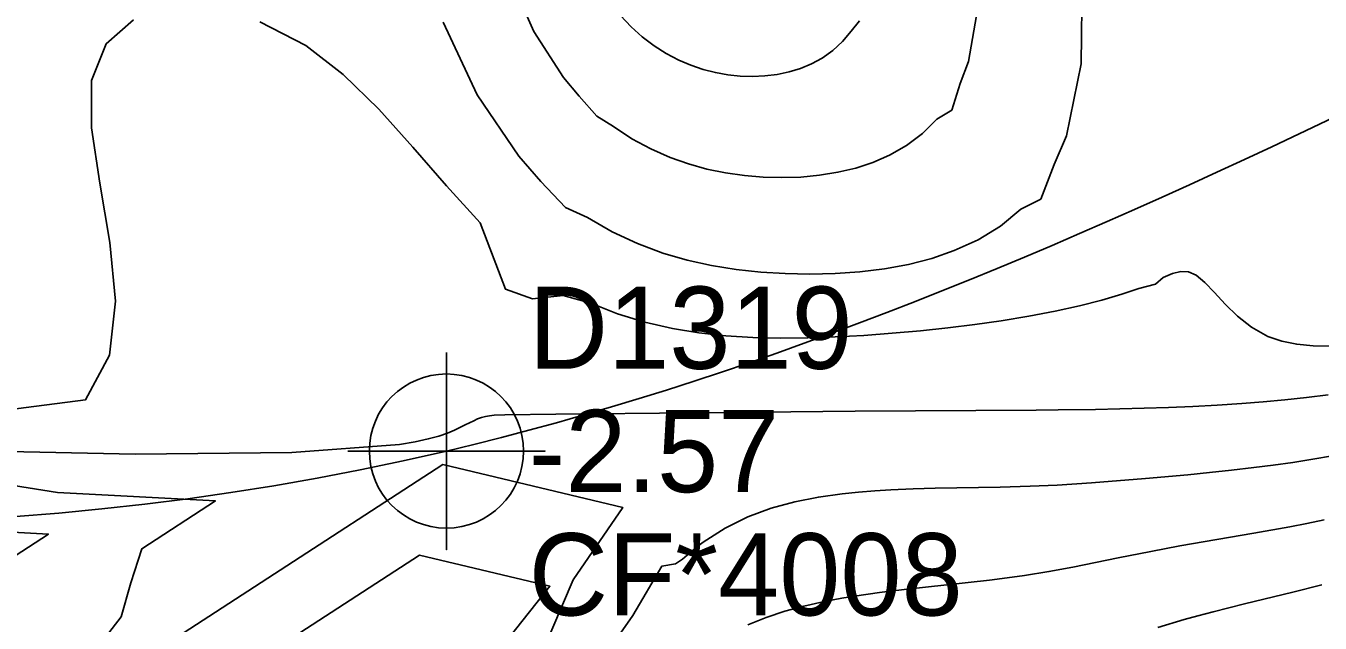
# Model space of a CAD drawing. Extents: x 2356077 to 2359823, y 225951 to 227822.
# Drawn here: x 2358072.99 to 2358112.34, y 226140.07 to 226158.23 of the extents above; entities that cross this region are included whole.
import ezdxf

# ---------------------------------------------------------------- set-up
doc = ezdxf.new("R2010")
doc.units = 0
for name, color, linetype in [('DTM Contours Major', 7, 'Continuous'), ('DTM Contours Minor', 7, 'Continuous'), ('Exist DTM Breakline', 7, 'Continuous'), ('Exist DTM Breakline Underwater', 7, 'Continuous'), ('Exist DTM Drainline', 7, 'Continuous'), ('Exist DTM Drainline Cogo Comment', 7, 'Continuous'), ('Exist DTM Drainline Cogo Elevation', 7, 'Continuous'), ('Exist DTM Drainline Cogo Number', 7, 'Continuous'), ('Exist DTM Drainline Cogo Point CELL', 7, 'Continuous')]:
    doc.layers.add(name, color=color, linetype=linetype)

msp = doc.modelspace()

# ---------------------------------------------------------------- linework, layer by layer
at = {"layer": 'DTM Contours Major'}
for points in [[(2358085.675, 226158.346), (2358086.709, 226156.132), (2358087.975, 226154.27), (2358088.65, 226153.495), (2358089.4, 226152.71), (2358090.067, 226152.401), (2358090.815, 226151.965), (2358091.582, 226151.608), (2358092.361, 226151.32), (2358093.098, 226151.106), (2358093.84, 226150.941), (2358094.586, 226150.821), (2358095.333, 226150.74), (2358096.08, 226150.696), (2358096.825, 226150.683), (2358097.591, 226150.7), (2358098.35, 226150.751), (2358099.096, 226150.841), (2358099.825, 226150.975), (2358100.534, 226151.158), (2358101.217, 226151.394), (2358101.942, 226151.727), (2358102.619, 226152.143), (2358103.237, 226152.655), (2358103.85, 226152.964), (2358104.253, 226154.013), (2358104.628, 226154.883), (2358105.078, 226157.079), (2358105.102, 226159.676)], [(2358107.403, 226139.936), (2358108.209, 226140.176), (2358108.617, 226140.29), (2358109.086, 226140.414), (2358110.038, 226140.651), (2358111.505, 226141.004), (2358112.387, 226141.228)]]:
    msp.add_lwpolyline(points, dxfattribs=at)
at = {"layer": 'DTM Contours Minor'}
for points in [[(2358087.728, 226159.672), (2358088.439, 226158.053), (2358089.335, 226156.655), (2358089.817, 226156.091), (2358090.347, 226155.483), (2358090.862, 226155.166), (2358091.418, 226154.798), (2358091.992, 226154.486), (2358092.578, 226154.227), (2358093.136, 226154.03), (2358093.699, 226153.874), (2358094.266, 226153.756), (2358094.835, 226153.675), (2358095.403, 226153.629), (2358095.969, 226153.615), (2358096.548, 226153.633), (2358097.119, 226153.686), (2358097.678, 226153.776), (2358098.22, 226153.906), (2358098.743, 226154.079), (2358099.243, 226154.297), (2358099.767, 226154.595), (2358100.251, 226154.957), (2358100.688, 226155.388), (2358101.139, 226155.67), (2358101.392, 226156.478), (2358101.645, 226157.148), (2358101.931, 226158.781)], [(2358018.338, 226151.603), (2358022.364, 226151.654), (2358026.214, 226151.398), (2358034.218, 226150.69), (2358037.224, 226150.255), (2358039.38, 226149.76), (2358041.537, 226149.235), (2358045.964, 226148.135), (2358048.286, 226147.581), (2358050.715, 226147.037), (2358053.474, 226146.781), (2358071.193, 226146.389), (2358074.807, 226146.858), (2358075.534, 226148.22), (2358075.714, 226149.859), (2358075.55, 226151.644), (2358075.241, 226153.445), (2358074.989, 226155.129), (2358074.994, 226156.567), (2358075.433, 226157.685), (2358076.265, 226158.41)], [(2358080.108, 226158.352), (2358081.501, 226157.633), (2358082.643, 226156.75), (2358083.722, 226155.693), (2358084.761, 226154.539), (2358085.781, 226153.363), (2358086.804, 226152.242), (2358087.576, 226150.219), (2358088.395, 226149.93), (2358089.325, 226150.026), (2358090.167, 226149.792), (2358090.978, 226149.469), (2358091.806, 226149.215), (2358092.651, 226149.023), (2358093.455, 226148.893), (2358094.271, 226148.806), (2358095.095, 226148.756), (2358095.926, 226148.737), (2358096.762, 226148.744), (2358097.6, 226148.773), (2358098.469, 226148.818), (2358099.332, 226148.88), (2358100.186, 226148.956), (2358101.025, 226149.046), (2358101.845, 226149.148), (2358102.639, 226149.263), (2358103.485, 226149.404), (2358104.284, 226149.557), (2358105.027, 226149.72), (2358105.704, 226149.891), (2358106.305, 226150.068), (2358106.826, 226150.245), (2358107.338, 226150.377), (2358107.567, 226150.575), (2358107.853, 226150.694), (2358108.105, 226150.758), (2358108.338, 226150.749), (2358108.57, 226150.648), (2358108.832, 226150.43), (2358109.122, 226150.124), (2358109.448, 226149.77), (2358109.822, 226149.403), (2358110.253, 226149.063), (2358110.749, 226148.787), (2358111.17, 226148.641), (2358111.629, 226148.546), (2358112.125, 226148.498), (2358112.651, 226148.49)], [(2358091.07, 226158.546), (2358091.391, 226158.2), (2358091.732, 226157.892), (2358092.09, 226157.62), (2358092.461, 226157.385), (2358092.844, 226157.185), (2358093.21, 226157.03), (2358093.581, 226156.904), (2358093.956, 226156.808), (2358094.332, 226156.741), (2358094.708, 226156.702), (2358095.08, 226156.69), (2358095.461, 226156.706), (2358095.834, 226156.752), (2358096.196, 226156.828), (2358096.546, 226156.935), (2358096.88, 226157.074), (2358097.197, 226157.246), (2358097.524, 226157.477), (2358097.821, 226157.751), (2358098.086, 226158.068), (2358098.337, 226158.38)], [(2358070.514, 226145.329), (2358076.314, 226145.201), (2358081.079, 226145.26), (2358084.348, 226145.503), (2358084.83, 226145.582), (2358085.226, 226145.667), (2358085.549, 226145.756), (2358085.81, 226145.845), (2358086.022, 226145.933), (2358086.352, 226146.093), (2358086.609, 226146.223), (2358086.725, 226146.275), (2358086.843, 226146.318), (2358086.969, 226146.351), (2358087.091, 226146.373), (2358087.227, 226146.388), (2358087.549, 226146.405), (2358089.105, 226146.424), (2358093.306, 226146.464), (2358098.199, 226146.516), (2358103.702, 226146.545), (2358104.373, 226146.551), (2358105.512, 226146.565), (2358106.251, 226146.58), (2358106.99, 226146.599), (2358107.73, 226146.625), (2358108.47, 226146.657), (2358109.211, 226146.698), (2358109.954, 226146.747), (2358110.609, 226146.799), (2358111.266, 226146.859), (2358111.924, 226146.929), (2358112.585, 226147.011)], [(2358090.572, 226139.051), (2358091.448, 226140.302), (2358092.329, 226141.8), (2358092.743, 226141.869), (2358092.956, 226142.016), (2358093.164, 226142.198), (2358093.373, 226142.369), (2358093.586, 226142.529), (2358094.255, 226142.957), (2358094.945, 226143.296), (2358095.65, 226143.559), (2358096.366, 226143.756), (2358097.088, 226143.9), (2358097.809, 226144.002), (2358098.304, 226144.053), (2358098.797, 226144.092), (2358099.288, 226144.122), (2358099.965, 226144.15), (2358100.637, 226144.169), (2358102.607, 226144.201), (2358103.52, 226144.227), (2358104.347, 226144.266), (2358105.391, 226144.334), (2358107.027, 226144.465), (2358108.317, 226144.58), (2358108.977, 226144.645), (2358109.645, 226144.716), (2358110.319, 226144.795), (2358110.914, 226144.872), (2358111.512, 226144.956), (2358112.113, 226145.05), (2358112.717, 226145.154)], [(2358070.381, 226144.602), (2358073.957, 226144.041), (2358078.757, 226143.784), (2358076.515, 226142.327), (2358076.185, 226141.292), (2358075.893, 226140.26), (2358075.07, 226139.19), (2358071.355, 226136.778)], [(2358085.671, 226144.887), (2358074.621, 226137.709), (2358074.194, 226136.332), (2358074.829, 226135.769), (2358076.716, 226135.187), (2358077.672, 226134.594), (2358078.648, 226134.105), (2358081.066, 226133.359), (2358081.259, 226133.318), (2358081.693, 226133.27), (2358082.125, 226133.245), (2358082.553, 226133.245), (2358082.975, 226133.27), (2358083.521, 226133.144), (2358084.09, 226133.064), (2358085.999, 226132.856), (2358086.427, 226133.836), (2358087.216, 226135.696), (2358087.865, 226137.049), (2358088.337, 226138.337), (2358089.629, 226141.385), (2358091.137, 226143.587), (2358085.671, 226144.887)], [(2358069.675, 226142.993), (2358073.682, 226142.776), (2358071.843, 226141.582)], [(2358094.938, 226140.013), (2358095.497, 226140.239), (2358096.065, 226140.427), (2358096.64, 226140.583), (2358097.22, 226140.713), (2358097.801, 226140.822), (2358098.181, 226140.885), (2358098.939, 226140.995), (2358099.696, 226141.089), (2358102.283, 226141.373), (2358102.823, 226141.441), (2358103.355, 226141.515), (2358104.093, 226141.635), (2358104.819, 226141.769), (2358106.195, 226142.048), (2358107.192, 226142.249), (2358108.07, 226142.413), (2358110.319, 226142.798), (2358111.414, 226142.996), (2358111.933, 226143.098), (2358112.456, 226143.207)], [(2358084.955, 226142.132), (2358076.932, 226136.92), (2358076.824, 226135.751), (2358077.589, 226135.422), (2358078.76, 226135.061), (2358079.644, 226134.743), (2358080.117, 226134.488), (2358080.717, 226134.278), (2358081.393, 226134.138), (2358081.943, 226134.081), (2358082.3, 226134.018), (2358082.796, 226133.824), (2358083.339, 226133.685), (2358083.719, 226133.626), (2358084.772, 226133.512), (2358084.944, 226133.98), (2358085.284, 226133.964), (2358087.689, 226139.633), (2358088.923, 226141.188), (2358084.955, 226142.132)]]:
    msp.add_lwpolyline(points, dxfattribs=at)
at = {"layer": 'Exist DTM Breakline'}
for points in [[(2357739.379, 226441.004), (2357819.613, 226359.102), (2357890.87, 226277.588), (2357993.999, 226180.096), (2358102.764, 226183.23), (2358191.473, 226205.9), (2358275.273, 226131.78), (2358421.38, 226152.319), (2358505.025, 226137.402), (2358547.118, 226053.573)], [(2358031.227, 226137.162), (2358080.822, 226124.532), (2358181.969, 226147.525), (2358248.164, 226081.871), (2358426.074, 226078.936), (2358435.897, 226068.9)]]:
    msp.add_spline(points, degree=3, dxfattribs=at)
at = {"layer": 'Exist DTM Breakline Underwater'}
for points in [[(2357739.428, 226434.309), (2357811.723, 226357.465), (2357885.724, 226276.345), (2357991.789, 226172.502), (2358103.028, 226173.66), (2358191.056, 226197.408), (2358272.648, 226122.63), (2358421.22, 226141.688), (2358498.765, 226117.394), (2358527.12, 226046.782)], [(2358025.938, 226146.768), (2358081.31, 226130.869), (2358190.353, 226159.394), (2358252.677, 226089.283), (2358430.116, 226084.162), (2358438.948, 226067.769)]]:
    msp.add_spline(points, degree=3, dxfattribs=at)
at = {"layer": 'Exist DTM Drainline'}
msp.add_spline([(2358002.822, 226157.077), (2358085.779, 226145.3), (2358186.306, 226180.964), (2358265.469, 226105.433), (2358430.76, 226108.273), (2358483.144, 226082.187), (2358495.873, 226067.413)], degree=3, dxfattribs=at)
at = {"layer": 'Exist DTM Drainline Cogo Point CELL'}
msp.add_lwpolyline([(2358085.779, 226148.3), (2358085.779, 226142.3), (2358085.779, 226145.3), (2358088.779, 226145.3), (2358082.779, 226145.3)], dxfattribs=at)
msp.add_circle((2358085.779, 226145.3), 2.344, dxfattribs=at)

# ---------------------------------------------------------------- texts
at = {"layer": 'Exist DTM Drainline Cogo Comment'}
msp.add_text('CF*4008', height=2.5, dxfattribs=at).set_placement((2358088.279, 226140.3))
at = {"layer": 'Exist DTM Drainline Cogo Elevation'}
msp.add_text('-2.57', height=2.5, dxfattribs=at).set_placement((2358088.279, 226144.05))
at = {"layer": 'Exist DTM Drainline Cogo Number'}
msp.add_text('D1319', height=2.5, dxfattribs=at).set_placement((2358088.279, 226147.8))

doc.saveas('drawing.dxf')
